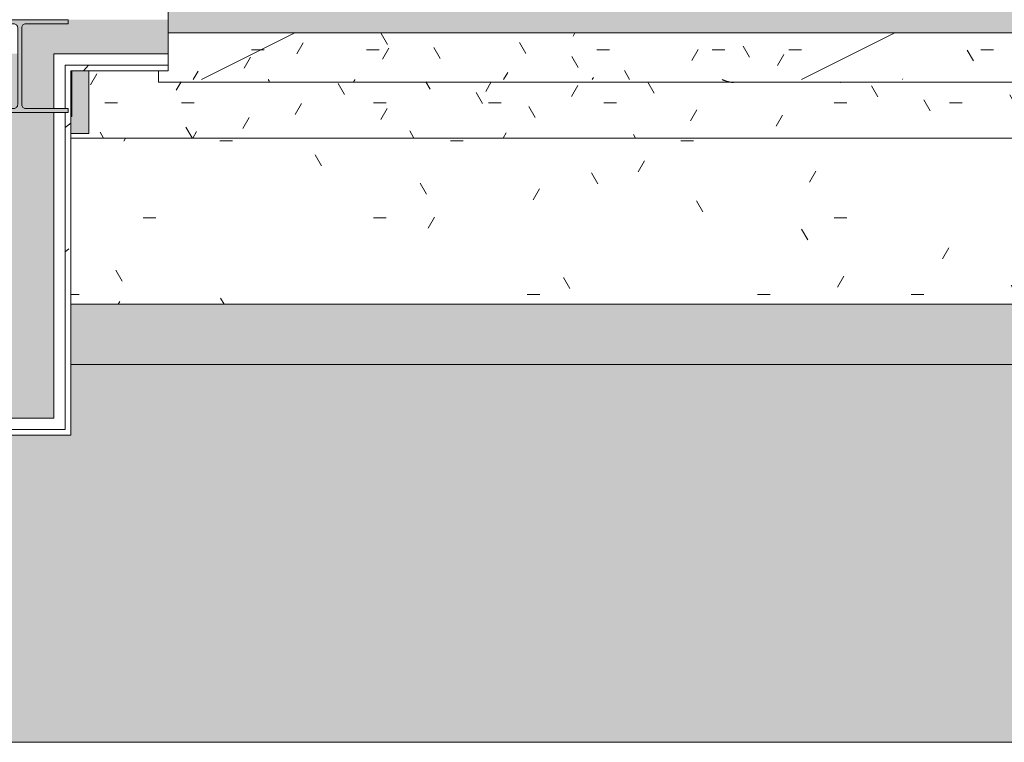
# Model space of a CAD drawing. Header units: millimetres. Extents: x 5980700 to 6194397, y -12939 to 2351883.
# Tile 335 of 587: x 6094251 to 6096857, y -10126 to -8213. Entities that reach past the tile are written whole.
import ezdxf

# ---------------------------------------------------------------- set-up
doc = ezdxf.new("R2010")
doc.units = ezdxf.units.MM
for name, color, linetype, lineweight in [('A-FLOR', 192, 'Continuous', 18), ('A-FLOR-PATT', 8, 'Continuous', 18), ('A-GLAZ', 151, 'Continuous', 9), ('A-GLAZ-SILL', 1, 'Continuous', 9), ('A-WALL', 113, 'Continuous', 18), ('A-WALL-PATT', 111, 'Continuous', 25), ('S-COLS', 52, 'Continuous', 9)]:
    doc.layers.add(name, color=color, linetype=linetype, lineweight=lineweight)
pattern_1 = [(49.99999999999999, (0, 0), (728.73650110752, -63.75582262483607), [76.2, -838.2]), (355, (0, 0), (-140.9716152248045, 764.2276025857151), [60.96, -670.56]), (100.451, (60.728, -5.313), (587.770006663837, 700.4667512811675), [64.76, -712.36]), (46.184, (0, 203.2), (1084.316239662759, -168.1709612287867), [114.3, -1257.3]), (96.636, (90.36, 189.186), (949.6099128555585, 989.7098464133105), [97.14, -1068.54]), (351.184, (0, 203.2), (949.620552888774, 989.7011531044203), [91.44, -1005.84]), (21, (101.6, 152.4), (606.4578690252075, -409.0605652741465), [76.2, -838.2]), (326, (101.6, 152.4), (247.208340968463, 736.752917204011), [60.96, -670.56]), (71.45100000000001, (152.138, 118.312), (853.6682507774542, 327.6854711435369), [64.76, -712.36]), (37.50000000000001, (0, 0), (12.35469342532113, 338.2201185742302), [33.528, -628.904, 33.528, -647.192, -673.1]), (37.50000000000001, (0, 0), (12.35469342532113, 338.2201185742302), [-1343.152, 33.528, -639.572]), (7.499999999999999, (0, 0), (267.2788744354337, 400.7221270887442), [33.528, -354.584, 33.528, -613.664, -256.54]), (7.499999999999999, (0, 0), (267.2788744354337, 400.7221270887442), [-1035.304, 33.528, -223.012]), (327.5, (-226.568, 0), (542.363331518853, -22.91534459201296), [33.528, -220.472, 33.528, -758.952, -1051.56]), (327.5, (-226.568, 0), (542.363331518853, -22.91534459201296), [-1046.48, 33.528, -1018.032]), (317.5, (-328.168, 0), (592.5169587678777, 101.7071067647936), [33.528, -296.672, 33.528, -492.76, -746.76]), (317.5, (-328.168, 0), (592.5169587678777, 101.7071067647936), [-856.488, 33.528, -713.232])]
pattern_2 = [(0, (0, 0), (812.8, 203.2), [33.528, -576.072, 33.528, -576.072, -3251.2]), (0, (0, 0), (812.8, 203.2), [-1219.2, 33.528, -1185.672, 33.528, -576.072, -1422.4]), (0, (0, 0), (812.8, 203.2), [-3048, 33.528, -372.872, 33.528, -982.472]), (120, (304.8, 101.6), (-582.3763620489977, 602.3054481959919), [33.52799999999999, -576.0719999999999, 33.52799999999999, -576.0719999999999, -3251.199999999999]), (120, (304.8, 101.6), (-582.3763620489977, 602.3054481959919), [-1219.2, 33.52799999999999, -1185.672, 33.52799999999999, -576.0719999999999, -1422.4]), (120, (304.8, 101.6), (-582.3763620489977, 602.3054481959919), [-3048, 33.52799999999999, -372.8719999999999, 33.52799999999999, -982.4719999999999]), (240, (406.4, 508), (-230.4236379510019, -805.5054481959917), [33.528, -576.072, 33.528, -576.072, -3251.2]), (240, (406.4, 508), (-230.4236379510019, -805.5054481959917), [-1219.2, 33.528, -1185.672, 33.528, -576.072, -1422.4]), (240, (406.4, 508), (-230.4236379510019, -805.5054481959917), [-3048, 33.528, -372.872, 33.528, -982.472])]

# ---------------------------------------------------------------- blocks, each defined once
blk = doc.blocks.new('CC_JANELA MAXIM-AR_4 FOLHAS VIDRO - 3_00 x 0_60-4044399-PLANTA DE CAIMENTO DE PISOS - 1 PAV_')
at = {"layer": 'A-GLAZ', "lineweight": 5}
blk.add_hatch(color=251, dxfattribs=at).paths.add_polyline_path([(-1499.999999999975, 19.99999999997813), (1500.000000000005, 19.99999999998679), (1500.000000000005, 79.99999999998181), (-1499.999999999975, 79.99999999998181), (-1499.999999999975, 36.98467825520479)])
at = {"layer": 'A-GLAZ', "color": 90, "lineweight": 5}
for p, q in [((-1500.000000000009, 19.99999999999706), (-1500.000000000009, 80)), ((1499.99999999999, 19.99999999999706), (-1500.000000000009, 19.99999999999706))]:
    blk.add_line(p, q, dxfattribs=at)
blk = doc.blocks.new('FP_142-PLANTA DE CAIMENTO DE PISOS - 1 PAV_')
at = {"layer": 'A-GLAZ-SILL', "lineweight": 5}
for p, q in [((-1234.62120959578, -103.7546112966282), (-1234.750012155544, -103.4916647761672)), ((-1234.492407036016, -104.0172488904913), (-1234.62120959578, -103.7546112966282)), ((-1234.363604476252, -104.2792689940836), (-1234.492407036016, -104.0172488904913)), ((-1005.899164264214, -104.0061996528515), (-1006.025254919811, -104.262742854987)), ((-1005.773073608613, -103.7490771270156), (-1005.899164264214, -104.0061996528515)), ((-1005.646982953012, -103.4916647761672), (-1005.773073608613, -103.7490771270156)), ((-33.83005686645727, -103.6317958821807), (-34.18668354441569, -103.4916647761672)), ((-33.47343018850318, -103.7718802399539), (-33.83005686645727, -103.6317958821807)), ((-33.11680351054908, -103.9118711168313), (-33.47343018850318, -103.7718802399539)), ((-32.76017683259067, -104.0517218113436), (-33.11680351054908, -103.9118711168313)), ((-32.40355015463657, -104.1913856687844), (-32.76017683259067, -104.0517218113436)), ((-32.04692347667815, -104.3308160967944), (-32.40355015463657, -104.1913856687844)), ((-1234.234801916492, -104.5403637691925), (-1234.363604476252, -104.2792689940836)), ((-1234.105999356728, -104.8002264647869), (-1234.234801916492, -104.5403637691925)), ((-1233.977196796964, -105.0585517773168), (-1234.105999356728, -104.8002264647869)), ((-1233.8483942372, -105.3150362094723), (-1233.977196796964, -105.0585517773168)), ((-1233.71959167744, -105.5693784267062), (-1233.8483942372, -105.3150362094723)), ((-1233.590789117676, -105.8212796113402), (-1233.71959167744, -105.5693784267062)), ((-1233.461986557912, -106.0704438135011), (-1233.590789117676, -105.8212796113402)), ((-1233.333183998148, -106.3165782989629), (-1233.461986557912, -106.0704438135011)), ((-1233.204381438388, -106.5593938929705), (-1233.333183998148, -106.3165782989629)), ((-1233.075578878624, -106.7986053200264), (-1233.204381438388, -106.5593938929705)), ((-1232.94677631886, -107.0339315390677), (-1233.075578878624, -106.7986053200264)), ((-1232.8179737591, -107.2650960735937), (-1232.94677631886, -107.0339315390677)), ((-1232.689171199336, -107.4918273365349), (-1232.8179737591, -107.2650960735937)), ((-1232.560368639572, -107.7138589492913), (-1232.689171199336, -107.4918273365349)), ((-1232.431566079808, -107.9309300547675), (-1232.560368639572, -107.7138589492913)), ((-1232.302763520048, -108.1427856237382), (-1232.431566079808, -107.9309300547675)), ((-1232.173960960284, -108.3491767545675), (-1232.302763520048, -108.1427856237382)), ((-1232.04515840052, -108.5498609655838), (-1232.173960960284, -108.3491767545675)), ((-1008.294886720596, -108.4618476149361), (-1008.420977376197, -108.6551509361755)), ((-1008.168796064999, -108.2629482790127), (-1008.294886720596, -108.4618476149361)), ((-1008.042705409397, -108.0586768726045), (-1008.168796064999, -108.2629482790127)), ((-1007.916614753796, -107.849263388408), (-1008.042705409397, -108.0586768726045)), ((-1007.790524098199, -107.6349436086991), (-1007.916614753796, -107.849263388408)), ((-1007.664433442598, -107.4159588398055), (-1007.790524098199, -107.6349436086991)), ((-1007.538342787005, -107.1925556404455), (-1007.664433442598, -107.4159588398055)), ((-1007.412252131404, -106.9649855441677), (-1007.538342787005, -107.1925556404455)), ((-1007.286161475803, -106.7335047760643), (-1007.412252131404, -106.9649855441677)), ((-1007.160070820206, -106.4983739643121), (-1007.286161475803, -106.7335047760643)), ((-1007.033980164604, -106.2598578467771), (-1007.160070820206, -106.4983739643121)), ((-1006.907889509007, -106.0182249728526), (-1007.033980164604, -106.2598578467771)), ((-1006.781798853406, -105.773747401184), (-1006.907889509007, -106.0182249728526)), ((-1006.655708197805, -105.5267003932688), (-1006.781798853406, -105.773747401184)), ((-1006.529617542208, -105.2773621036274), (-1006.655708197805, -105.5267003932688)), ((-1006.403526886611, -105.0260132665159), (-1006.529617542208, -105.2773621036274)), ((-1006.277436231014, -104.7729368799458), (-1006.403526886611, -105.0260132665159)), ((-1006.151345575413, -104.5184178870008), (-1006.277436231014, -104.7729368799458)), ((-1006.025254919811, -104.262742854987), (-1006.151345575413, -104.5184178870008)), ((-31.69029679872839, -104.4699665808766), (-32.04692347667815, -104.3308160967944)), ((-31.33367012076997, -104.6087906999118), (-31.69029679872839, -104.4699665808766)), ((-30.97704344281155, -104.7472421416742), (-31.33367012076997, -104.6087906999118)), ((-30.62041676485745, -104.8852747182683), (-30.97704344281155, -104.7472421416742)), ((-30.26379008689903, -105.0228423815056), (-30.62041676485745, -104.8852747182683)), ((-29.90716340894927, -105.1598992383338), (-30.26379008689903, -105.0228423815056)), ((-29.55053673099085, -105.2963995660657), (-29.90716340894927, -105.1598992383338)), ((-29.19391005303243, -105.432297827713), (-29.55053673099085, -105.2963995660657)), ((-28.83728337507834, -105.5675486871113), (-29.19391005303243, -105.432297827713)), ((-28.48065669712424, -105.7021070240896), (-28.83728337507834, -105.5675486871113)), ((-28.12403001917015, -105.8359279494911), (-28.48065669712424, -105.7021070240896)), ((-27.76740334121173, -105.968966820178), (-28.12403001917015, -105.8359279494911)), ((-27.41077666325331, -106.1011792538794), (-27.76740334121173, -105.968966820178)), ((-27.05414998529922, -106.2325211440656), (-27.41077666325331, -106.1011792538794)), ((-26.69752330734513, -106.3629486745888), (-27.05414998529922, -106.2325211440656)), ((-26.34089662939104, -106.492418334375), (-26.69752330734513, -106.3629486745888)), ((-25.98426995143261, -106.6208869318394), (-26.34089662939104, -106.492418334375)), ((-25.62764327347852, -106.7483116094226), (-25.98426995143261, -106.6208869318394)), ((-25.27101659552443, -106.8746498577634), (-25.62764327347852, -106.7483116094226)), ((-24.91438991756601, -106.9998595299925), (-25.27101659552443, -106.8746498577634)), ((-24.55776323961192, -107.1238988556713), (-24.91438991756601, -106.9998595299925)), ((-24.2011365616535, -107.2467264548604), (-24.55776323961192, -107.1238988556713)), ((-23.8445098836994, -107.3683013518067), (-24.2011365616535, -107.2467264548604)), ((-23.48788320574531, -107.4885829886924), (-23.8445098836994, -107.3683013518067)), ((-23.13125652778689, -107.6075312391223), (-23.48788320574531, -107.4885829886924)), ((-22.7746298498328, -107.7251064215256), (-23.13125652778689, -107.6075312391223)), ((-22.41800317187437, -107.8412693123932), (-22.7746298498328, -107.7251064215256)), ((-22.06137649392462, -107.9559811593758), (-22.41800317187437, -107.8412693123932)), ((-21.70474981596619, -108.0692036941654), (-22.06137649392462, -107.9559811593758)), ((-21.34812313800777, -108.1808991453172), (-21.70474981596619, -108.0692036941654)), ((-20.99149646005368, -108.2910302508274), (-21.34812313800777, -108.1808991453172)), ((-20.63486978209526, -108.3995602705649), (-20.99149646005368, -108.2910302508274)), ((-20.2782431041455, -108.5064529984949), (-20.63486978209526, -108.3995602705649)), ((-19.92161642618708, -108.6116727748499), (-20.2782431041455, -108.5064529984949)), ((-19.56498974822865, -108.715184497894), (-19.92161642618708, -108.6116727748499)), ((-19.20836307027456, -108.8169536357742), (-19.56498974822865, -108.715184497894)), ((-18.85173639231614, -108.9169462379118), (-19.20836307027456, -108.8169536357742)), ((-18.49510971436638, -109.0151289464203), (-18.85173639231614, -108.9169462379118)), ((-18.13848303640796, -109.1114690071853), (-18.49510971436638, -109.0151289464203)), ((-17.78185635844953, -109.2059342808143), (-18.13848303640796, -109.1114690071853)), ((-17.42522968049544, -109.2984932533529), (-17.78185635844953, -109.2059342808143)), ((-17.06860300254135, -109.3891150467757), (-17.42522968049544, -109.2984932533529)), ((-16.71197632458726, -109.4777694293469), (-17.06860300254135, -109.3891150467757)), ((-16.35534964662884, -109.5644268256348), (-16.71197632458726, -109.4777694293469)), ((-15.99872296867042, -109.6490583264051), (-16.35534964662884, -109.5644268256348)), ((-15.64209629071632, -109.7316356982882), (-15.99872296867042, -109.6490583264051)), ((-15.28546961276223, -109.8121313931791), (-15.64209629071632, -109.7316356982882)), ((-14.92884293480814, -109.8905185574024), (-15.28546961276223, -109.8121313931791)), ((-14.57221625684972, -109.9667710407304), (-14.92884293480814, -109.8905185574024)), ((-14.21558957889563, -110.040863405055), (-14.57221625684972, -109.9667710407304)), ((-13.85896290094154, -110.1127709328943), (-14.21558957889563, -110.040863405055)), ((-13.50233622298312, -110.1824696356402), (-13.85896290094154, -110.1127709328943)), ((-13.14570954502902, -110.2499362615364), (-13.50233622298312, -110.1824696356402)), ((-12.7890828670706, -110.3151483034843), (-13.14570954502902, -110.2499362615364)), ((-12.43245618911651, -110.3780840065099), (-12.7890828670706, -110.3151483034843)), ((-12.07582951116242, -110.4387223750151), (-12.43245618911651, -110.3780840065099)), ((-11.719202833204, -110.4970431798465), (-12.07582951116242, -110.4387223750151)), ((-11.36257615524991, -110.5530269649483), (-11.719202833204, -110.4970431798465)), ((-11.00594947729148, -110.6066550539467), (-11.36257615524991, -110.5530269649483)), ((-10.64932279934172, -110.6579095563), (-11.00594947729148, -110.6066550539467)), ((-10.2926961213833, -110.7067733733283), (-10.64932279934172, -110.6579095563)), ((-9.936069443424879, -110.7532302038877), (-10.2926961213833, -110.7067733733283)), ((-9.579442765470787, -110.7972645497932), (-9.936069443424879, -110.7532302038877)), ((-9.222816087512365, -110.8388617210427), (-9.579442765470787, -110.7972645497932)), ((-8.866189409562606, -110.8780078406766), (-9.222816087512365, -110.8388617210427)), ((-8.509562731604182, -110.9146898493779), (-8.866189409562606, -110.8780078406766)), ((-8.15293605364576, -110.9488955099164), (-8.509562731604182, -110.9146898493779)), ((-7.79630937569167, -110.9806134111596), (-8.15293605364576, -110.9488955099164)), ((-7.439682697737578, -111.0098329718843), (-7.79630937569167, -110.9806134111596)), ((-7.083056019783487, -111.0365444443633), (-7.439682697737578, -111.0098329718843)), ((-6.726429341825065, -111.0607389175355), (-7.083056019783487, -111.0365444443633)), ((-6.369802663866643, -111.0824083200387), (-6.726429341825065, -111.0607389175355)), ((-6.013175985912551, -111.1015454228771), (-6.369802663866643, -111.0824083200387)), ((-5.65654930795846, -111.1181438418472), (-6.013175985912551, -111.1015454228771)), ((-5.299922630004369, -111.1321980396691), (-5.65654930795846, -111.1181438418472)), ((-4.943295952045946, -111.1437033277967), (-5.299922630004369, -111.1321980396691)), ((-4.586669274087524, -111.1526558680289), (-4.943295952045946, -111.1437033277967)), ((-4.230042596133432, -111.1590526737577), (-4.586669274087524, -111.1526558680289)), ((-3.873415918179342, -111.1628916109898), (-4.230042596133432, -111.1590526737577)), ((279.2025668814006, -111.1460039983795), (279.0732492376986, -111.1596282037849)), ((279.3318845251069, -111.1233149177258), (279.2025668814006, -111.1460039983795)), ((279.4612021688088, -111.091587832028), (279.3318845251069, -111.1233149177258)), ((279.5905198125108, -111.0508603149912), (279.4612021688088, -111.091587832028)), ((279.7198374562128, -111.0011805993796), (279.5905198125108, -111.0508603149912)), ((279.849155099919, -110.9426075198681), (279.7198374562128, -111.0011805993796)), ((279.978472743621, -110.8752104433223), (279.849155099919, -110.9426075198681)), ((280.1077903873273, -110.7990691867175), (279.978472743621, -110.8752104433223)), ((280.2371080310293, -110.7142739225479), (280.1077903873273, -110.7990691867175)), ((280.3664256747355, -110.6209250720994), (280.2371080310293, -110.7142739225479)), ((280.4957433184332, -110.5191331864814), (280.3664256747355, -110.6209250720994)), ((280.6250609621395, -110.4090188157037), (280.4957433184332, -110.5191331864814)), ((280.7543786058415, -110.2907123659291), (280.6250609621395, -110.4090188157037)), ((280.8836962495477, -110.1643539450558), (280.7543786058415, -110.2907123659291)), ((281.0130138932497, -110.0300931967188), (280.8836962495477, -110.1643539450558))]:
    blk.add_line(p, q, dxfattribs=at)
at = {"layer": 'A-GLAZ-SILL', "color": 90, "lineweight": 5}
blk.add_line((-1524.999999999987, -109.999999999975), (1524.999999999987, -109.999999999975), dxfattribs=at)
blk = doc.blocks.new('CC_PEITORIL - PEITORIL-V141-PLANTA DE CAIMENTO DE PISOS - 1 PAV_')
at = {"layer": 'A-GLAZ-SILL', "lineweight": 5}
h = blk.add_hatch(dxfattribs=at)
h.set_pattern_fill('FP_35', color=256, style=0, pattern_type=2)
h.set_pattern_definition([(0, (-3878.985, 8267.826), (406.4, 101.6), [33.528, -271.272, 33.528, -271.272, -1625.6]), (0, (-3878.985, 8267.826), (406.4, 101.6), [-609.6, 33.528, -576.072, 33.528, -271.272, -711.2]), (0, (-3878.985, 8267.826), (406.4, 101.6), [-1524, 33.528, -169.672, 33.528, -474.472]), (120, (-3726.585, 8318.626), (-291.1881810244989, 301.1527240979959), [33.52799999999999, -271.2719999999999, 33.52799999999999, -271.2719999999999, -1625.6]), (120, (-3726.585, 8318.626), (-291.1881810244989, 301.1527240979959), [-609.5999999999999, 33.52799999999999, -576.0719999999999, 33.52799999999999, -271.2719999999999, -711.1999999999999]), (120, (-3726.585, 8318.626), (-291.1881810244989, 301.1527240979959), [-1524, 33.52799999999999, -169.672, 33.52799999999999, -474.4719999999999]), (240, (-3675.785, 8521.826), (-115.2118189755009, -402.7527240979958), [33.528, -271.272, 33.528, -1896.872]), (240, (-3675.785, 8521.826), (-115.2118189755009, -402.7527240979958), [-338.328, -271.272, 33.528, -576.072, -1016]), (240, (-3675.785, 8521.826), (-115.2118189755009, -402.7527240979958), [-1219.2, 33.528, -271.272, 33.528, -677.672]), (240, (-3675.785, 8521.826), (-115.2118189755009, -402.7527240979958), [-1557.528, -169.672, 33.528, -474.472])])
h.paths.add_polyline_path([(-1524.999999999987, -103.4916647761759), (1524.999999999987, -103.4916647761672), (1524.999999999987, -80.0000000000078), (1499.999999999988, -80.0000000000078), (1499.999999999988, 19.99999999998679), (-1499.999999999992, 19.99999999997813), (-1499.999999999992, -80.00000000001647), (-1524.999999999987, -80.15374506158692)])
h = blk.add_hatch(dxfattribs=at)
h.set_pattern_fill('FP_36', color=256, style=0, pattern_type=2)
h.set_pattern_definition([(216.87, (-3243.985, 9855.326), (4762.494328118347, 3175.008507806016), [793.75, -7143.75]), (206.565, (-2291.485, 9379.076), (-1587.501456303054, -1587.499067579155), [1774.879, -1774.879]), (198.435, (-2291.485, 8585.326), (-3174.997452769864, -1587.50290376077), [1004.024, -4016.092])])
h.paths.add_polyline_path([(-1524.999999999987, -103.4916647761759), (1524.999999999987, -103.4916647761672), (1524.999999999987, -80.0000000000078), (1499.999999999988, -80.0000000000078), (1499.999999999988, 19.99999999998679), (-1499.999999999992, 19.99999999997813), (-1499.999999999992, -80.00000000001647), (-1524.999999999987, -80.15374506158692)])
at = {"layer": 'A-GLAZ-SILL', "color": 90, "lineweight": 5}
for p, q in [((-1500.000000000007, 19.99999999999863), (-1500.000000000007, -80.0000000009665)), ((-1500.000000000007, -80.0000000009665), (-1525.000000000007, -80.0000000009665)), ((-1525.000000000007, -80.0000000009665), (-1525.000000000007, -103.4916647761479)), ((-1525.000000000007, -109.9999999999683), (-1525.000000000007, -103.491664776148))]:
    blk.add_line(p, q, dxfattribs=at)
at = {"layer": 'A-GLAZ', "color": 90, "lineweight": 5}
blk.add_blockref('FP_142-PLANTA DE CAIMENTO DE PISOS - 1 PAV_', (0, 0), dxfattribs=at)
blk = doc.blocks.new('_ARQPWR_Pilar perfil I - _TP01-4283042-PLANTA DE CAIMENTO DE PISOS - 1 PAV_')
at = {"layer": 'S-COLS', "lineweight": 5}
blk.add_hatch(color=256, dxfattribs=at).paths.add_polyline_path([(107.5018174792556, -122.999999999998), (127.9999999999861, -122.999999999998), (127.9999999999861, -112.2999999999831), (16.05000000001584, -112.2999999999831), (8.483957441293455, -109.1660425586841), (5.34999999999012, -101.5999999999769), (5.34999999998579, 101.6000000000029), (8.483957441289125, 109.1660425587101), (16.04999999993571, 112.3000000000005), (127.9999999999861, 112.3000000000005), (127.9999999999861, 123.0000000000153), (-128.0000000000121, 122.1136975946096), (-128.0000000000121, 112.3000000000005), (-16.05000000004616, 112.3000000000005), (-8.483957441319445, 109.1660425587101), (-5.350000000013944, 101.6000000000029), (-5.898568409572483, -102.9243612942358), (-9.99818252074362, -109.7932551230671), (-16.05000000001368, -112.2999999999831), (-128.0000000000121, -112.3567314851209), (-127.9963650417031, -122.999999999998), (106.4302653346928, -122.999999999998)])
at = {"layer": 'S-COLS', "color": 90, "lineweight": 5}
for p, q in [((127.9999999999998, 123.0000000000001), (-128.0000000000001, 123.0000000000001)), ((-128.0000000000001, 123.0000000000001), (-128.0000000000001, 112.3000000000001)), ((-128.0000000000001, 112.3000000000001), (-16.05000000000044, 112.3000000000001)), ((16.04999999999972, 112.3000000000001), (127.9999999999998, 112.3000000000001)), ((127.9999999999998, 112.3000000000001), (127.9999999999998, 123.0000000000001)), ((-5.350000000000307, 101.6000000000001), (-5.350000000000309, -101.5999999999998)), ((5.349999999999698, -101.6), (5.349999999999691, 101.6)), ((-16.05000000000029, -112.3), (-128.0000000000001, -112.3)), ((-128.0000000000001, -112.3), (-128.0000000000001, -123)), ((-128.0000000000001, -123), (127.9999999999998, -123)), ((127.9999999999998, -112.3), (16.04999999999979, -112.3)), ((127.9999999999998, -123), (127.9999999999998, -112.3))]:
    blk.add_line(p, q, dxfattribs=at)
for centre, radius, start, end in [((-16.05000000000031, 101.6000000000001), 10.70000000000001, 3.307776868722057e-13, 90.00000000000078), ((16.04999999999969, 101.6000000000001), 10.69999999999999, 90.00000000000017, 180.0000000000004), ((-16.05000000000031, -101.6), 10.7, 270, 7.887775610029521e-13), ((16.04999999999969, -101.6), 10.70000000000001, 180.0000000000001, 270.0000000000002)]:
    blk.add_arc(centre, radius, start, end, dxfattribs=at)
blk = doc.blocks.new('FX-PNC-PILAR-TP3 - FX-PNC-PILAR-TP01-4319920-PLANTA DE CAIMENTO DE PISOS - 1 PAV_')
at = {"layer": 'A-WALL', "color": 250, "lineweight": 5}
for p, q in [((2124.383353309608, -8347.825711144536), (2121.383353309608, -8347.825711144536)), ((2121.383353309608, -8347.825711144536), (2121.383353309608, -8468.84182177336))]:
    blk.add_line(p, q, dxfattribs=at)
at = {"layer": 'A-WALL', "color": 130, "lineweight": 9}
for p, q in [((2124.383353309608, -8468.84182177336), (2124.383353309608, -8347.825711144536)), ((2121.383353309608, -8468.84182177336), (2124.383353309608, -8468.84182177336))]:
    blk.add_line(p, q, dxfattribs=at)
blk = doc.blocks.new('Paredes 3 - Paredes 1-4522333-PLANTA DE CAIMENTO DE PISOS - 1 PAV_')
at = {"layer": 'A-WALL-PATT', "lineweight": 5}
h = blk.add_hatch(dxfattribs=at)
h.set_pattern_fill('FP_257', color=71, style=0, pattern_type=2)
h.set_pattern_definition([(0, (2e-05, -3e-05), (406.4, 101.6), [33.528, -271.272, 33.528, -271.272, -1625.6]), (0, (2e-05, -3e-05), (406.4, 101.6), [-609.6, 33.528, -576.072, 33.528, -271.272, -711.2]), (0, (2e-05, -3e-05), (406.4, 101.6), [-1524, 33.528, -169.672, 33.528, -474.472]), (120, (152.4, 50.8), (-291.1881810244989, 301.1527240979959), [33.52799999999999, -271.2719999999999, 33.52799999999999, -271.2719999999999, -1625.6]), (120, (152.4, 50.8), (-291.1881810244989, 301.1527240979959), [-609.5999999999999, 33.52799999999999, -576.0719999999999, 33.52799999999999, -271.2719999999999, -711.1999999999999]), (120, (152.4, 50.8), (-291.1881810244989, 301.1527240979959), [-1524, 33.52799999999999, -169.672, 33.52799999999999, -474.4719999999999]), (240, (203.2, 254), (-115.2118189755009, -402.7527240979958), [33.528, -271.272, 33.528, -271.272, -1625.6]), (240, (203.2, 254), (-115.2118189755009, -402.7527240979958), [-609.6, 33.528, -576.072, 33.528, -271.272, -711.2]), (240, (203.2, 254), (-115.2118189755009, -402.7527240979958), [-1524, 33.528, -169.672, 33.528, -474.472])])
h.paths.add_polyline_path([(2169.38335330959, -8526.11991821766), (8116.38335330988, -8526.11991821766), (8116.38335330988, -8513.841821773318), (8068.383353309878, -8513.841821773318), (8068.383353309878, -8347.825711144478), (8021.385170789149, -8347.979456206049), (8021.385170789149, -8377.825711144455), (5871.385170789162, -8376.953759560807), (5871.385170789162, -8347.825711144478), (5403.985156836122, -8347.979456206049), (5403.985156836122, -8377.825711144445), (2353.985156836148, -8376.953759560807), (2353.985156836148, -8347.825711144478), (2169.38335330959, -8347.979456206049), (2169.38335330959, -8513.84182177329), (2121.383353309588, -8513.84182177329), (2121.383353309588, -8526.11991821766), (2124.383353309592, -8526.11991821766)])
at = {"layer": 'A-WALL', "color": 250, "lineweight": 5}
blk.add_line((2121.383353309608, -8526.119918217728), (8116.383353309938, -8526.119918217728), dxfattribs=at)
blk = doc.blocks.new('BE-PMSa-MOD-ARQ-CONEXAODOFUTURO-EX-000-R_rvt-2-PLANTA DE CAIMENTO DE PISOS - 1 PAV_')
at = {"layer": 'A-FLOR-PATT', "lineweight": 5}
h = blk.add_hatch(dxfattribs=at)
h.set_pattern_fill('FP_2', color=135, style=0, pattern_type=2)
h.set_pattern_definition(pattern_2)
h.paths.add_polyline_path([(-15966.85299915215, 4711.136803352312), (-15966.79158577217, 4712.906868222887), (-15965.57572207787, 4712.3617231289)])
h.paths.add_polyline_path([(3731.201831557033, -10125.84100563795), (14705.38782324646, -10125.84100563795), (14705.38782324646, -9779.8857164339), (14699.38782324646, -9779.8857164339), (14699.38782324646, -9763.237570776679), (14681.68558745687, -9763.757413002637), (14670.96395493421, -9768.482704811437), (14665.88782324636, -9782.570563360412), (14665.88782324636, -9856.278958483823), (14670.73620676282, -9865.068167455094), (14677.45883342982, -9868.493127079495), (14678.38782324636, -9869.242380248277), (14678.38782324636, -9881.040871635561), (14674.14369136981, -9882.10035906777), (14663.09686027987, -9878.012306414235), (14654.32815878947, -9868.57707781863), (14652.0250349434, -9859.981702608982), (14651.89263271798, -9855.737570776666), (14650.88782324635, -9855.737570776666), (14651.89263271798, -9780.737570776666), (14653.73085252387, -9770.127241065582), (14656.87805812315, -9762.851510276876), (14667.13782324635, -9752.591745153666), (14683.38782324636, -9748.237570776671), (14699.38782324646, -9748.237570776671), (14699.38782324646, -9731.58942511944), (14705.38782324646, -9731.58942511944), (14705.38782324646, -9705.737570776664), (14755.38782324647, -9705.737570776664), (14755.38782324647, -9754.737570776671), (14795.38782324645, -9754.737570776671), (14796.02424042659, -9756.737570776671), (14812.38782324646, -9756.737570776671), (14811.36426821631, -9815.737570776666), (14810.34779546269, -9815.737570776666), (14811.47778338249, -9818.1719714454), (14811.43015556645, -9819.291362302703), (14811.44856252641, -9820.918341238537), (14827.38782324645, -9827.197475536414), (14827.38782324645, -10125.84100563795), (21231.38515489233, -10125.84100563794), (21231.38515489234, 5919.158994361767), (12003.88515489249, 5918.472013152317), (12003.8851548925, 5447.158205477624), (12268.88333741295, 5447.158205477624), (12268.88333741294, 4674.158994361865), (15653.88333741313, 4674.158994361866), (15653.88333741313, 5447.158205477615), (15923.88333741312, 5447.158205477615), (15923.88333741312, 4674.158994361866), (19560.40988707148, 4674.158994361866), (19559.83290347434, 4677.196584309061), (19558.62046790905, 4677.180784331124), (19558.93691090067, 4681.184361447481), (19560.40988707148, 4681.202554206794), (19559.83416624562, 4682.57353656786), (19558.03876213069, 4682.57353656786), (19558.93691090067, 4695.251249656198), (19588.00988707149, 4695.197383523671), (19586.88286324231, 4682.548897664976), (19585.40988707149, 4682.548897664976), (19585.98560789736, 4681.195050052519), (19587.19930623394, 4681.15368493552), (19586.88286324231, 4677.184908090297), (19585.41064974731, 4677.065937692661), (19585.98560789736, 4674.158994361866), (19999.38682609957, 4674.158994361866), (19999.38682609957, 5447.158205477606), (20269.38682609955, 5447.158205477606), (20269.38682609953, 4280.731645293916), (20299.38682609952, 4280.731645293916), (20298.51487451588, 1530.731645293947), (20269.38682609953, 1530.731645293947), (20269.38682609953, 1143.558994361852), (20299.38682609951, 1143.558994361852), (20298.51487451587, -1606.441005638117), (20269.38682609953, -1606.441005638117), (20269.38682609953, -2040.191005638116), (20299.38682609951, -2040.191005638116), (20298.51487451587, -4790.191005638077), (20269.38682609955, -4790.191005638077), (20269.38682609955, -5273.941005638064), (20299.38682609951, -5273.941005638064), (20298.51487451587, -8023.941005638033), (20269.38682609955, -8023.941005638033), (20269.38682609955, -9308.841005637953), (19999.38682609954, -9308.841005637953), (19999.38682609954, -8513.84179452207), (19913.3833374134, -8513.84179452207), (19913.3833374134, -8347.825683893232), (19635.38599049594, -8347.979428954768), (19635.38599049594, -8377.825683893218), (16285.38599049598, -8376.953732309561), (16285.38599049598, -8347.825683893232), (15971.88333741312, -8347.979428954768), (15971.88333741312, -8513.841794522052), (15921.38515489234, -8513.841794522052), (15921.38515489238, -9312.594001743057), (15651.38515489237, -9312.594001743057), (15651.38515489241, -8513.841794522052), (15603.38515489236, -8513.841794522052), (15603.38515489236, -8377.825683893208), (12316.88333741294, -8377.825683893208), (12316.88333741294, -8513.841794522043), (12293.88333741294, -8513.841794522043), (12293.88333741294, -9312.594001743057), (11998.88333741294, -9312.594001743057), (11998.88333741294, -8513.841794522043), (11950.88333741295, -8513.841794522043), (11950.88333741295, -8347.825683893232), (11867.63333741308, -8347.979428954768), (11867.63333741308, -8377.82568389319), (8517.633337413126, -8376.953732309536), (8517.633337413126, -8347.825683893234), (8434.383337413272, -8347.97942895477), (8434.383337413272, -8513.841794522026), (8386.383337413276, -8513.841794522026), (8386.383337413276, -9312.594001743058), (8116.383337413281, -9312.594001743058), (8116.383337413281, -9125.841005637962), (2121.38333741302, -9125.841005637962), (2121.38333741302, -9312.594001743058), (1851.383337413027, -9312.594001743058), (1851.383337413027, -9125.841005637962), (-4143.616662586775, -9125.841005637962), (-4143.616662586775, -9312.594001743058), (-4413.616662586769, -9312.594001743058), (-4413.616662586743, -8513.841794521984), (-4461.61666258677, -8513.841794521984), (-4461.61666258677, -8347.825683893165), (-4547.366662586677, -8347.97942895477), (-4547.366662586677, -8377.82568389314), (-7897.366662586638, -8376.953732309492), (-7897.366662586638, -8347.825683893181), (-7983.116662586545, -8347.97942895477), (-7983.116662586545, -8513.841794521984), (-8031.114845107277, -8513.841794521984), (-8031.11484510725, -9308.841005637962), (-8301.11484510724, -9308.841005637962), (-8301.114845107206, -8513.841794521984), (-8349.116662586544, -8513.841794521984), (-8349.116662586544, -8347.825683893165), (-8354.864845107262, -8347.97942895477), (-8354.864845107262, -8377.825683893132), (-11704.86484510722, -8376.953732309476), (-11705.67059857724, -8347.825683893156), (-11710.61666258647, -8347.97942895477), (-11710.61666258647, -8513.841794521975), (-11758.61484510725, -8513.841794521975), (-11758.61484510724, -9308.841005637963), (-12028.61484510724, -9308.841005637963), (-12028.61484510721, -8513.841794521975), (-12076.61666258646, -8513.841794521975), (-12076.61666258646, -8347.82568389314), (-12498.61666258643, -8347.97942895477), (-12498.61666258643, -8377.825683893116), (-15848.61666258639, -8376.953732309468), (-15848.61666258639, -8347.82568389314), (-16270.61666258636, -8347.97942895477), (-16270.61666258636, -8513.841794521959), (-16356.61588608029, -8513.841794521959), (-16356.61588608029, -9308.841005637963), (-16626.61588608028, -9308.841005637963), (-16626.62225526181, -7987.079408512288), (-16656.61588608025, -7987.079408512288), (-16655.7439344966, -5237.07940851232), (-16626.62225526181, -5237.07940851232), (-16626.62225526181, -4803.34100563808), (-16656.61588608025, -4803.34100563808), (-16655.7439344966, -2053.341005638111), (-16626.62225526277, -2053.341005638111), (-16626.62225526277, -1620.841794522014), (-16656.61588608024, -1620.841794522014), (-16655.74393449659, 1129.158205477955), (-16626.62225526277, 1129.158205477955), (-16626.62225526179, 1534.1582054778), (-16656.61588608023, 1534.1582054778), (-16655.75030367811, 4291.658994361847), (-16626.62225526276, 4291.658994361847), (-16626.61588608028, 5479.158994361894), (-16356.61588608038, 5479.158994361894), (-16356.61588608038, 4674.158994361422), (-15971.4658517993, 4674.158994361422), (-15969.32193463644, 4707.054996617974), (-15967.78963012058, 4710.307043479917), (-15962.27373900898, 4714.058684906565), (-15960.94760521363, 4714.652107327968), (-15959.84645306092, 4714.71907505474), (-15959.84645306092, 4715.8252811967), (-15957.766248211, 4715.335026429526), (-15956.67909179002, 4714.508980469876), (-15954.53101014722, 4715.146843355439), (-15948.69801778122, 4712.361723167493), (-15947.69218614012, 4710.313634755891), (-15946.34526303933, 4708.984911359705), (-15944.33196142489, 4698.966261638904), (-15943.76299404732, 4697.905132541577), (-15944.00738434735, 4674.158994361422), (-12028.61666258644, 4674.158994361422), (-12028.6166625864, 5447.158205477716), (-11733.61666258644, 5446.941285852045), (-11733.61666258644, 4674.158994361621), (-8301.114845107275, 4674.158994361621), (-8301.114845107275, 5447.158205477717), (-8031.114845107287, 5447.158205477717), (-8031.114845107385, 5919.158994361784), (-17588.61484510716, 5919.158994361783), (-17588.61484510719, -10125.84100563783), (1375.719287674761, -10125.84100563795)])
h.paths.add_polyline_path([(14665.67045985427, -9780.737570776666), (14665.63226694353, -9779.779781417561), (14665.63226694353, -9780.737570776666)])
h.paths.add_polyline_path([(-16089.65907882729, -8758.105317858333), (-16115.54098333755, -8754.697900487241), (-16139.6590788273, -8744.707858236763), (-16160.36975694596, -8728.81599597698), (-16176.26161920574, -8708.105317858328), (-16186.2516614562, -8683.987222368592), (-16189.65907882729, -8658.105317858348), (-16186.2516614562, -8632.223413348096), (-16176.26161920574, -8608.105317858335), (-16160.36975694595, -8587.394639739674), (-16139.65907882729, -8571.502777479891), (-16115.54098333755, -8561.512735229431), (-16089.65907882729, -8558.105317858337), (-16063.77717431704, -8561.512735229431), (-16039.65907882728, -8571.5027774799), (-16018.94840070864, -8587.394639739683), (-16003.05653844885, -8608.105317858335), (-15993.06649619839, -8632.22341334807), (-15989.6590788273, -8658.105317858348), (-15993.06649619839, -8683.987222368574), (-16003.05653844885, -8708.105317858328), (-16021.19134126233, -8730.537064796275), (-16039.65907882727, -8744.707858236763), (-16063.77717431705, -8754.697900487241)])
h.paths.add_polyline_path([(19732.71217533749, -8754.66845021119), (19706.83027082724, -8751.260990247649), (19682.71217533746, -8741.270823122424), (19660.00862136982, -8722.781563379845), (19646.10963495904, -8704.667825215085), (19636.1195927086, -8680.549428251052), (19632.71217533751, -8648.66439434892), (19632.71217533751, -8622.782813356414), (19636.1195927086, -8596.9012323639), (19646.10963495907, -8572.783438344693), (19662.00149721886, -8552.073019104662), (19682.71217533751, -8536.181355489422), (19706.83027082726, -8526.191438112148), (19732.7121753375, -8522.784063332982), (19758.59407984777, -8526.191438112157), (19782.71217533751, -8536.181355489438), (19803.42285345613, -8552.073019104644), (19819.31471571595, -8572.783438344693), (19829.30475796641, -8596.901232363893), (19832.7121753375, -8628.390346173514), (19832.7121753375, -8654.667200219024), (19827.88084468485, -8683.987101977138), (19816.67739151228, -8708.104895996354), (19803.42285345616, -8725.378762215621), (19782.71217533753, -8741.270823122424), (19758.59407984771, -8751.260990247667)])
h.paths.add_polyline_path([(15648.38515489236, -8468.841794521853), (15650.88333741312, -8468.841794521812), (15650.88333741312, -8347.825683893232), (15648.38515489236, -8347.979428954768)])
h.paths.add_polyline_path([(19588.84766320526, 4677.140991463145), (19587.19930623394, 4677.180784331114), (19588.17837096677, 4681.15368493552)])
h.paths.add_polyline_path([(19556.97211093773, 4677.140991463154), (19558.32440709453, 4678.382155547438), (19558.03965555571, 4677.166762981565), (19557.10244703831, 4677.144137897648)])
h.paths.add_polyline_path([(19572.90988707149, 4728.142336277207), (19572.90988707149, 4726.742336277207), (19573.4626323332, 4727.745209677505)])
h.paths.add_polyline_path([(19575.73176932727, 4695.639950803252), (19572.5677829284, 4696.432937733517), (19568.91630770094, 4696.431447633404), (19559.3482884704, 4696.333664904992), (19559.34828847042, 4718.022372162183), (19562.4254587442, 4722.467653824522), (19569.27606767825, 4726.263934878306), (19567.2700120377, 4727.14852244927), (19574.67880208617, 4727.830632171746), (19576.14512513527, 4726.470898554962), (19576.81805465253, 4726.227816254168), (19583.58719946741, 4722.319648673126), (19587.49536704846, 4715.550503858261), (19587.49536704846, 4707.734168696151), (19586.28070679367, 4704.092336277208), (19585.91122027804, 4696.34719023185), (19576.14512513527, 4695.960088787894)])
h.paths.add_polyline_path([(-15957.766248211, 4718.652107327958), (-15954.53101014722, 4716.980669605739), (-15955.18379838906, 4716.796714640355)])
h.paths.add_polyline_path([(-15960.34869803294, 4716.796714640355), (-15961.00148627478, 4718.082019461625), (-15959.74034676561, 4717.233792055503), (-15960.09391064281, 4716.979769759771)])
h.paths.add_polyline_path([(19732.71217533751, 4730.240264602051), (19706.83027082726, 4733.647681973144), (19682.7121753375, 4743.637724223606), (19662.00149721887, 4759.529586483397), (19646.10963495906, 4780.240264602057), (19636.1195927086, 4804.358360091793), (19632.71217533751, 4830.240264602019), (19636.1195927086, 4856.122169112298), (19646.10963495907, 4880.24026460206), (19662.00149721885, 4900.950942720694), (19682.7121753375, 4916.842804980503), (19706.83027082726, 4926.832847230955), (19732.71217533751, 4930.240264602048), (19758.59407984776, 4926.832847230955), (19782.71217533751, 4916.842804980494), (19803.42285345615, 4900.950942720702), (19819.31471571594, 4880.24026460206), (19829.30475796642, 4856.122169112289), (19832.7121753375, 4830.240264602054), (19829.30475796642, 4804.358360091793), (19819.31471571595, 4780.24026460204), (19803.42285345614, 4759.529586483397), (19782.71217533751, 4743.637724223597), (19758.59407984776, 4733.647681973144)])
h.paths.add_polyline_path([(-16089.65907882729, 4736.408178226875), (-16115.54098333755, 4739.815595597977), (-16139.65907882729, 4749.80563784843), (-16160.36975694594, 4765.697500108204), (-16176.26161920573, 4786.408178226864), (-16186.2516614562, 4810.526273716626), (-16189.65907882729, 4836.408178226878), (-16186.2516614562, 4862.29008273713), (-16176.26161920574, 4886.408178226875), (-16160.36975694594, 4907.118856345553), (-16139.65907882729, 4923.010718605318), (-16115.54098333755, 4933.000760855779), (-16089.65907882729, 4936.408178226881), (-16063.77717431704, 4933.000760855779), (-16039.65907882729, 4923.01071860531), (-16018.9484007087, 4907.118856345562), (-16003.05653844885, 4886.408178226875), (-15993.06649619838, 4862.29008273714), (-15989.6590788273, 4836.408178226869), (-15993.06649619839, 4810.526273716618), (-16003.05653844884, 4786.408178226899), (-16018.94840070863, 4765.69750010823), (-16039.65907882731, 4749.80563784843), (-16063.77717431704, 4739.815595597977)])
h = blk.add_hatch(dxfattribs=at)
h.set_pattern_fill('FP_2', color=71, style=0, pattern_type=2)
h.set_pattern_definition(pattern_2)
h.paths.add_polyline_path([(-4143.616662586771, -8965.84100563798), (1851.383337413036, -8965.84100563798), (1851.383337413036, -8612.326472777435), (-4143.616662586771, -8612.326472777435), (-4143.616662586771, -8730.537064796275)])
h.paths.add_polyline_path([(7264.425647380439, -8965.841005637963), (8116.383337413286, -8965.841005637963), (8116.383337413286, -8526.11989096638), (2121.38333741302, -8526.11989096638), (2121.38333741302, -8965.841005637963), (6331.183046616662, -8965.841005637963)])
h.paths.add_polyline_path([(-4095.616662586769, -8489.810362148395), (1803.383337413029, -8489.810362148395), (1803.383337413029, -8347.825683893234), (1591.385140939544, -8347.97942895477), (1591.385140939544, -8377.825683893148), (-1458.61485906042, -8376.953732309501), (-1458.61485906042, -8347.825683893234), (-1891.114845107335, -8347.97942895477), (-1891.114845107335, -8377.825683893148), (-4041.114845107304, -8376.953732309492), (-4041.114845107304, -8347.825683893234), (-4095.616662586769, -8347.97942895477), (-4095.616662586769, -8468.841794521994)])
at = {"layer": 'A-WALL', "lineweight": 5}
for points in [[(2124.383337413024, -8468.841794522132), (2169.383337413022, -8468.841794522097), (2169.383337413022, -8347.8256838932), (2124.383337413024, -8347.97942895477)], [(2121.38333741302, -8513.84179452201), (2169.383337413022, -8513.84179452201), (2169.383337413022, -8468.841794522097), (2121.38333741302, -8468.841794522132)], [(2121.38333741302, -9125.841005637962), (8116.383337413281, -9125.841005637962), (8116.383337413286, -8965.841005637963), (2121.38333741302, -8965.841005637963), (2121.38333741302, -9113.094700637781)]]:
    blk.add_hatch(color=9, dxfattribs=at).paths.add_polyline_path(points)
at = {"layer": 'A-WALL-PATT', "lineweight": 5}
h = blk.add_hatch(color=57, dxfattribs=at)
h.paths.add_polyline_path([(2076.383337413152, -8302.825683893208), (2378.985140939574, -8302.825683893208), (2378.985140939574, -8212.825683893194), (2114.383337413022, -8212.841794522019), (2114.383337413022, -8223.541794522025), (2002.433337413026, -8223.541794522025), (1994.838131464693, -8226.746158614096), (1991.733337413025, -8234.241794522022), (1991.733337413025, -8302.825683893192), (2062.32083741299, -8302.825683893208)])
h.paths.add_polyline_path([(5497.813739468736, -8302.825683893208), (5526.585154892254, -8302.825683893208), (5526.470275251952, -8212.825683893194), (5378.985140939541, -8212.825683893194), (5378.985140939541, -8302.825683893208)])
h = blk.add_hatch(color=57, dxfattribs=at)
h.paths.add_polyline_path([(1896.383337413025, -9267.59400174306), (2076.383337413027, -9267.59400174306), (2076.383337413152, -8458.841794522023), (1896.383337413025, -8458.841794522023), (1896.383337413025, -9125.841005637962)])
h.paths.add_polyline_path([(1916.015346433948, -8448.141794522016), (1970.333337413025, -8448.141794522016), (1977.89937997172, -8445.007837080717), (1981.033337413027, -8437.44179452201), (1981.033337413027, -8302.825683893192), (1896.383337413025, -8302.825683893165), (1896.383337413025, -8448.141794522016)])
h.paths.add_polyline_path([(2002.433337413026, -8448.141794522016), (2076.383337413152, -8448.141794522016), (2076.383337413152, -8302.825683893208), (1991.733337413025, -8302.825683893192), (1992.382401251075, -8439.00877324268), (1994.867294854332, -8445.007837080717)])
h = blk.add_hatch(dxfattribs=at)
h.set_pattern_fill('FP_9', color=135, style=0, pattern_type=2)
h.set_pattern_definition(pattern_1)
h.paths.add_polyline_path([(2106.383337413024, -8347.8256838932), (2378.985140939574, -8346.703167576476), (2378.985140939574, -8332.825683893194), (2106.383337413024, -8332.825683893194)])
h.paths.add_polyline_path([(5526.585154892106, -8347.8256838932), (5526.585154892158, -8332.825683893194), (5378.985140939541, -8333.47643900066), (5378.985140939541, -8347.8256838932), (5497.813739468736, -8347.8256838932)])
h = blk.add_hatch(dxfattribs=at)
h.set_pattern_fill('FP_9', color=135, style=0, pattern_type=2)
h.set_pattern_definition(pattern_1)
h.paths.add_polyline_path([(1896.383337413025, -9312.594001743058), (2121.38333741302, -9312.594001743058), (2121.38333741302, -8347.8256838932), (2106.383337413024, -8347.97942895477), (2106.383337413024, -8448.141794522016), (2114.383337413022, -8448.141794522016), (2114.383337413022, -8458.841794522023), (2106.383337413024, -8458.841794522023), (2106.383337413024, -9297.594001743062), (1866.383337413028, -9297.594001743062), (1866.383337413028, -9312.594001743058)])
at = {"layer": 'A-FLOR', "color": 250, "lineweight": 5}
blk.add_line((-17588.61484510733, -10125.84100563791), (14705.38782324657, -10125.84100563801), dxfattribs=at)
at = {"layer": 'A-WALL', "color": 90, "lineweight": 5}
for p, q in [((2076.38333741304, -8332.825683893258), (2076.38333741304, -8302.825683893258)), ((2076.38333741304, -8302.825683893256), (2378.985140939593, -8302.825683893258)), ((2076.38333741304, -8347.825683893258), (2076.38333741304, -8332.825683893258)), ((2106.38333741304, -8347.825683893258), (2106.38333741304, -8332.825683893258)), ((2106.38333741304, -8332.825683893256), (2378.985140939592, -8332.825683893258)), ((2076.38333741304, -8448.141794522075), (2076.38333741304, -8347.825683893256)), ((2106.383337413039, -8448.141794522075), (2106.38333741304, -8347.825683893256)), ((2121.383337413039, -8468.841794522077), (2121.38333741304, -8347.825683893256)), ((2076.383337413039, -9267.59400174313), (2076.38333741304, -8458.841794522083)), ((2106.383337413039, -9297.59400174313), (2106.383337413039, -8458.841794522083)), ((2076.383337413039, -9267.59400174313), (1896.38333741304, -9267.59400174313)), ((1896.38333741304, -9297.59400174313), (2076.383337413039, -9297.59400174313)), ((2076.383337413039, -9297.59400174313), (2106.383337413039, -9297.59400174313))]:
    blk.add_line(p, q, dxfattribs=at)
at = {"layer": 'A-WALL', "color": 250, "lineweight": 5}
for p, q in [((2121.38333741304, -8347.825683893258), (2124.38333741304, -8347.825683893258)), ((2169.38333741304, -8347.825683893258), (2169.38333741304, -8468.841794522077)), ((2169.38333741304, -8513.841794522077), (2169.38333741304, -8468.841794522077)), ((2169.38333741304, -8513.841794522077), (2121.383337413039, -8513.841794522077)), ((2121.383337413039, -8965.84100563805), (8116.383337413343, -8965.84100563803)), ((8116.383337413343, -9125.84100563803), (2121.383337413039, -9125.84100563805))]:
    blk.add_line(p, q, dxfattribs=at)
at = {"layer": 'A-WALL', "color": 130, "lineweight": 9}
for p, q in [((2124.38333741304, -8347.825683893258), (2353.985140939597, -8347.825683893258)), ((2121.383337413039, -9312.59400174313), (2121.383337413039, -8468.841794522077)), ((1866.38333741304, -9312.59400174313), (2106.383337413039, -9312.59400174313)), ((2106.383337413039, -9312.59400174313), (2121.383337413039, -9312.59400174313))]:
    blk.add_line(p, q, dxfattribs=at)
at = {"layer": 'A-GLAZ', "color": 250, "lineweight": 5}
for name, p in [('CC_JANELA MAXIM-AR_4 FOLHAS VIDRO - 3_00 x 0_60-4044399-PLANTA DE CAIMENTO DE PISOS - 1 PAV_', (3878.985140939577, -8267.825683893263)), ('CC_PEITORIL - PEITORIL-V141-PLANTA DE CAIMENTO DE PISOS - 1 PAV_', (3878.985140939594, -8267.825683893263))]:
    blk.add_blockref(name, p, dxfattribs=at)
at = {"layer": 'A-WALL', "color": 250, "lineweight": 5}
for name in ['FX-PNC-PILAR-TP3 - FX-PNC-PILAR-TP01-4319920-PLANTA DE CAIMENTO DE PISOS - 1 PAV_', 'Paredes 3 - Paredes 1-4522333-PLANTA DE CAIMENTO DE PISOS - 1 PAV_']:
    blk.add_blockref(name, (-1.589655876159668e-05, 2.72512435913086e-05), dxfattribs=at)
at = {"layer": 'S-COLS', "color": 250, "lineweight": 5}
blk.add_blockref('_ARQPWR_Pilar perfil I - _TP01-4283042-PLANTA DE CAIMENTO DE PISOS - 1 PAV_', (1986.383337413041, -8335.841794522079), dxfattribs=at)

msp = doc.modelspace()

# ---------------------------------------------------------------- block references
at = {"color": 50, "lineweight": 5}
msp.add_blockref('BE-PMSa-MOD-ARQ-CONEXAODOFUTURO-EX-000-R_rvt-2-PLANTA DE CAIMENTO DE PISOS - 1 PAV_', (6092264.959189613, 0), dxfattribs=at)

doc.saveas('drawing.dxf')
